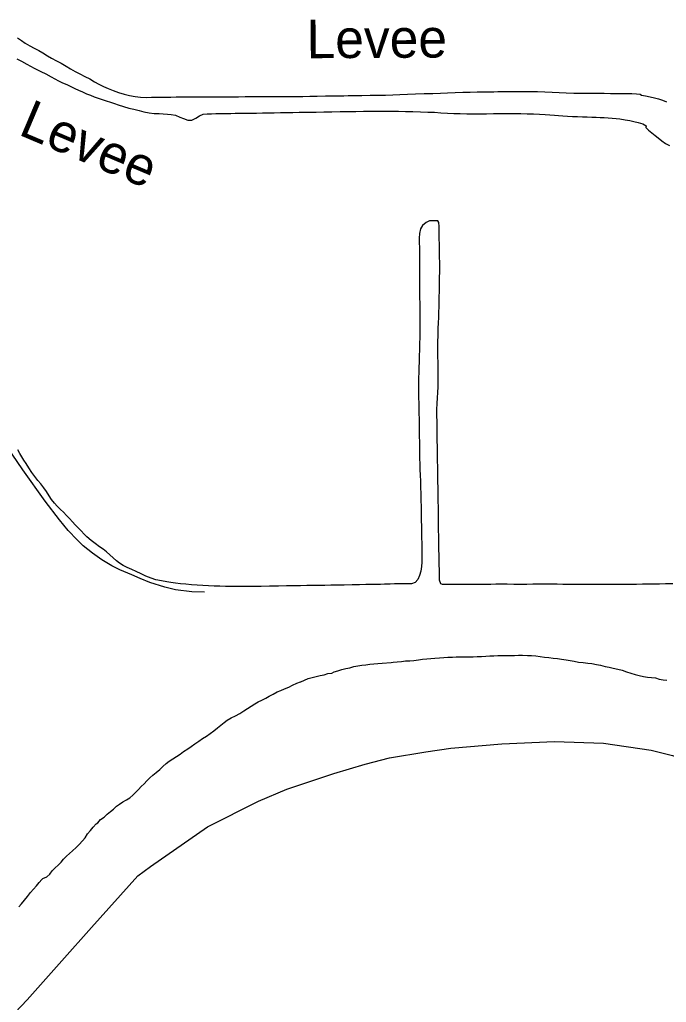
# Model space of a CAD drawing. Extents: x 2290055 to 2389491, y 66597 to 237875.
# Drawn here: x 2301445 to 2303960, y 195070 to 198893 of the extents above; entities that cross this region are included whole.
import ezdxf

# ---------------------------------------------------------------- set-up
doc = ezdxf.new("R2010")
doc.units = 0
for name, color, linetype in [('Exist Boundary Political CountyLine', 7, 'Continuous'), ('Exist Hydrographic Point Label', 7, 'Continuous'), ('Exist Hydrographic Pond Under 1500 Sq Ft', 7, 'Continuous'), ('Exist Hydrographic River Shore', 7, 'Continuous'), ('Exist Road Non-System Type 51', 7, 'Continuous')]:
    doc.layers.add(name, color=color, linetype=linetype)

msp = doc.modelspace()

# ---------------------------------------------------------------- linework, layer by layer
at = {"layer": 'Exist Boundary Political CountyLine'}
msp.add_lwpolyline([(2301357.4, 194957.4), (2301473.9, 195078.9), (2301608.2, 195230.4), (2301724.7, 195360.7), (2301904.4, 195561.8), (2301953.1, 195598.4), (2302175.6, 195752), (2302374.3, 195852.2), (2302484.5, 195898.6), (2302666.2, 195959.8), (2302788.8, 195996.7), (2302883.9, 196020.5), (2303025, 196044.1), (2303122.5, 196058), (2303319.9, 196075.8), (2303525.6, 196083.9), (2303716, 196077.5), (2303901.1, 196050.8), (2303983.9, 196030.1), (2304150, 195978.7), (2304278.5, 195917.7)], dxfattribs=at)
at = {"layer": 'Exist Hydrographic Pond Under 1500 Sq Ft'}
for points in [[(2301436, 198822.2), (2301451.5, 198811.2), (2301466.5, 198801.4), (2301484.5, 198791.2), (2301501.5, 198782.4), (2301519.5, 198772.6), (2301535, 198763.2), (2301552.5, 198752.6), (2301569.2, 198742.8), (2301588.5, 198732.4), (2301606.2, 198723), (2301625.5, 198712.4), (2301642.5, 198702), (2301660.7, 198691.2), (2301678.2, 198682), (2301698.7, 198671.8), (2301717.2, 198662), (2301736.2, 198651.2), (2301752.7, 198641.8), (2301771, 198632.4), (2301788.5, 198624.6), (2301809, 198616.6), (2301829, 198610), (2301851.5, 198603.4), (2301872.2, 198598.2), (2301894.5, 198593.6), (2301915, 198590.8), (2301937.2, 198590.2), (2301957.5, 198590.6), (2301979.7, 198590.8), (2301995.5, 198591.2), (2302013.5, 198591.4), (2302032.7, 198591.8), (2302053.5, 198592), (2302073.7, 198592.4), (2302093.5, 198592.6), (2302113.5, 198592.8), (2302133.2, 198592.8), (2302152.7, 198592.6), (2302171.7, 198592.6), (2302191.2, 198592.8), (2302210.7, 198592.8), (2302230.5, 198592.8), (2302251.5, 198592.6), (2302273.2, 198592.6), (2302296.2, 198592.8), (2302321.5, 198593.4), (2302349.5, 198593.6), (2302379, 198594.2), (2302408.5, 198594.4), (2302437.2, 198594.2), (2302465, 198594)], [(2301434.2, 198740.8), (2301452.2, 198730.8), (2301472.7, 198719.4), (2301486.5, 198712), (2301500.5, 198704.6), (2301514.2, 198697.8), (2301527.7, 198691), (2301546.5, 198681.4), (2301567.5, 198670.2), (2301581.2, 198662.6), (2301596, 198655), (2301611.5, 198647.4), (2301628.2, 198640), (2301644, 198632.8), (2301658.7, 198625.4), (2301673.5, 198618.2), (2301688.5, 198611.4), (2301704.5, 198604.8), (2301720, 198598.6), (2301735, 198592.6), (2301750.2, 198587), (2301765.5, 198581.6), (2301781.2, 198576.4), (2301797.5, 198571.4), (2301813.2, 198566.4), (2301828.2, 198561.6), (2301848.5, 198554.8), (2301869.5, 198548.4), (2301889, 198544), (2301909.7, 198539), (2301928, 198534.2), (2301949, 198530.2), (2301968, 198528.2), (2301987.5, 198527.2), (2302003.5, 198526.4), (2302019.2, 198525.4)], [(2302465, 198594), (2302492, 198593.8), (2302519, 198594), (2302545.7, 198594.4), (2302573.7, 198595), (2302602.5, 198595.4), (2302634.2, 198595.8), (2302669.2, 198596.4), (2302685, 198596.6), (2302706.2, 198597), (2302722, 198597.2), (2302742.5, 198597.4), (2302776.2, 198598), (2302808.2, 198598.6), (2302838.7, 198599), (2302868.2, 198599.4), (2302896.2, 198600.4), (2302923.5, 198601.6), (2302953, 198602.8), (2302984.7, 198604), (2303018.5, 198605), (2303051.5, 198606), (2303081.2, 198606.6), (2303109.5, 198607.6), (2303139.2, 198609), (2303168.5, 198610.2), (2303196.5, 198611), (2303224.7, 198611.4), (2303254.5, 198612), (2303289, 198612.4), (2303304.5, 198612.8), (2303326.5, 198613), (2303342.2, 198613.2), (2303363.2, 198613.4), (2303396.7, 198613.8), (2303427.7, 198613.8), (2303458.5, 198613.2), (2303487.7, 198612.2), (2303515.7, 198611.2), (2303543, 198609.8), (2303570.2, 198608.6), (2303600, 198607.2), (2303630.7, 198606.6), (2303662, 198606.2), (2303691.7, 198606.2), (2303718.5, 198606.2), (2303742.7, 198605.8), (2303767.5, 198605.6), (2303790.5, 198605.8), (2303810, 198605.6), (2303825.5, 198605), (2303844.5, 198603.8), (2303858.2, 198602.6), (2303863.5, 198598.8), (2303878.7, 198596), (2303897, 198592), (2303913.5, 198588.8), (2303929.7, 198585), (2303945.5, 198579), (2303960.5, 198572.4)], [(2302019.2, 198525.4), (2302034.5, 198523.4), (2302051, 198521.2), (2302067.5, 198513.8), (2302082.2, 198507.6), (2302098.7, 198502), (2302114.7, 198502.2), (2302129.5, 198510), (2302144, 198519.2), (2302158.7, 198524.6), (2302174.7, 198526.6), (2302190.5, 198527), (2302207.7, 198527.2), (2302228.5, 198527.6), (2302249.7, 198527.8), (2302265.5, 198528.2), (2302282.5, 198528.4), (2302301.5, 198528.6), (2302322, 198529), (2302344, 198529.4), (2302366.5, 198529.6), (2302389, 198530), (2302411.5, 198530.4), (2302435, 198530.8), (2302459.5, 198531.2), (2302483.7, 198531.4), (2302507.7, 198531.8), (2302531.7, 198532.2), (2302556.5, 198532.6), (2302582.2, 198533), (2302597.7, 198533.2), (2302627.5, 198533.8), (2302659.2, 198534.2), (2302691.5, 198534.8), (2302722.2, 198535.2), (2302752, 198535.6), (2302781.7, 198536.2), (2302811.2, 198536.6), (2302839.7, 198537), (2302866.7, 198537.2), (2302892.5, 198536.8), (2302918.7, 198536.2), (2302946, 198535.4), (2302974.5, 198535), (2303004.2, 198534.2), (2303032.5, 198533.4), (2303058.7, 198532.2), (2303083.5, 198530.8), (2303108.5, 198529.4), (2303133.5, 198528.2), (2303158.5, 198527.2), (2303183.5, 198526.4), (2303208.2, 198526), (2303234.2, 198526.4), (2303260.7, 198526.8), (2303288.2, 198527.2)], [(2303288.2, 198527.2), (2303316.5, 198527.6), (2303344.2, 198527.6), (2303370, 198527.6), (2303394.7, 198527.2), (2303419, 198526.8), (2303443.2, 198526), (2303467.2, 198525.2), (2303488.7, 198524), (2303507.5, 198522.4), (2303524.5, 198520.8), (2303541.2, 198519.4), (2303558, 198518), (2303576, 198517), (2303594.7, 198516.2), (2303614.7, 198515.8), (2303634.2, 198515.2), (2303652.7, 198514.8), (2303670.5, 198514), (2303687.2, 198513.4), (2303702.5, 198512.6), (2303718, 198511.8), (2303733.5, 198510.8), (2303749.2, 198509.4), (2303764.5, 198508), (2303779.7, 198506.4), (2303799.7, 198503.6), (2303818.5, 198500), (2303833.2, 198496.4), (2303850, 198492.6), (2303868.5, 198487.8), (2303881.5, 198479.2), (2303880.5, 198473.4), (2303891, 198462.4), (2303904.2, 198452.8), (2303917.2, 198442.6), (2303928.5, 198432.8), (2303942, 198421), (2303956.5, 198410.8), (2303972, 198403)], [(2303072.2, 197464), (2303072.5, 197486), (2303072.5, 197508.6), (2303072.2, 197532.2), (2303072, 197557.4), (2303071.5, 197583.4), (2303071.5, 197610), (2303071.7, 197637.4), (2303072.2, 197665), (2303073.2, 197690.6), (2303074.2, 197713.4), (2303075, 197734.4), (2303075.7, 197755.2), (2303076.5, 197775.4), (2303076.5, 197795.2), (2303077, 197815.2), (2303077.5, 197834), (2303077.5, 197852.4), (2303078, 197871.4), (2303078.2, 197890.6), (2303078.5, 197910.4), (2303078.5, 197930.2), (2303078.5, 197949), (2303078.2, 197967.2), (2303077.7, 197985.2), (2303077.5, 198001.6), (2303077.5, 198021), (2303077, 198038.4), (2303076.7, 198057), (2303076.5, 198073.4), (2303076.2, 198088.6), (2303075.7, 198104), (2303071.5, 198110.6), (2303055, 198110.6), (2303038.5, 198110.4), (2303025.5, 198103), (2303011.7, 198092.2), (2303004.2, 198078.6), (2303000.5, 198061.2), (2302999, 198042.2), (2302999.2, 198024.4), (2302999.5, 198006.2), (2302999.7, 197983.4), (2303000, 197967.4), (2303000.2, 197949.4), (2303000.5, 197930.2), (2303000.5, 197910.4), (2303000.5, 197890.4), (2303000.5, 197871), (2303000.5, 197851), (2303000.5, 197831), (2303000.5, 197810.6), (2303000.7, 197790.2), (2303001, 197769.4), (2303001.2, 197747.6), (2303001.5, 197725.2), (2303001.5, 197702.4), (2303001.2, 197679.2), (2303000.7, 197656), (2303000.2, 197632.6), (2302999.5, 197608.8), (2302999, 197584.8), (2302998.5, 197561.4), (2302997.7, 197539.6), (2302997, 197519.4), (2302996.5, 197499.4), (2302996, 197479.8), (2302996, 197460.2), (2302996.5, 197441), (2302996.7, 197421.2), (2302997.2, 197401), (2302997.5, 197380.6), (2302997.7, 197360.2), (2302998.2, 197339.2), (2302998.5, 197317.4), (2302998.7, 197295.4), (2302999.2, 197272.2), (2302999.5, 197249), (2302999.7, 197226.8), (2303000.2, 197205.8), (2303000.5, 197185.4), (2303001, 197164.6), (2303001.7, 197143), (2303002.5, 197120.4), (2303003.5, 197097), (2303004.5, 197073.2), (2303005.5, 197048.6), (2303005.7, 197023.8), (2303006.2, 196997.8), (2303006.5, 196971.2), (2303007, 196945), (2303007.5, 196920.2), (2303007.7, 196897.4), (2303008, 196876.4), (2303008.5, 196856.2), (2303008.5, 196837), (2303008.7, 196820.6), (2303008.7, 196801.6), (2303008.5, 196782.6), (2303007.5, 196765)], [(2303985.7, 196697.4), (2303957.5, 196697.2), (2303934, 196696.8), (2303911.7, 196696.6), (2303890, 196696.2), (2303867.7, 196696), (2303844.5, 196695.6), (2303820.5, 196695.4), (2303794.7, 196695.2), (2303767.7, 196694.8), (2303739.7, 196694.6), (2303709.2, 196694.6), (2303678, 196695), (2303648.5, 196695.4), (2303623.7, 196695.6), (2303601.5, 196695.6), (2303579.5, 196695.4), (2303557.2, 196695.6), (2303535.2, 196696), (2303512.5, 196696.4), (2303489.5, 196696.6), (2303465, 196696.4), (2303440.7, 196696), (2303417.5, 196695.8), (2303393, 196695.8), (2303367, 196695.8), (2303341.5, 196696), (2303318, 196696), (2303297, 196696), (2303277, 196695.6), (2303258.5, 196695.4), (2303240.7, 196695.4), (2303223.5, 196695.4), (2303206.2, 196695.4), (2303188.5, 196695.6), (2303170.5, 196695.6), (2303154.2, 196695.8), (2303136.5, 196695.8), (2303121.2, 196695.6), (2303105.5, 196695.4), (2303090, 196695.2), (2303083.2, 196697.8), (2303078, 196712.2), (2303076.2, 196812.4), (2303075.7, 196829), (2303075.5, 196845.4), (2303075.5, 196862.8), (2303075, 196884.4), (2303074.5, 196905), (2303074.5, 196928), (2303074.2, 196944), (2303073.7, 196961), (2303073.5, 196978.8), (2303073.5, 196997.8), (2303073, 197017.8), (2303072.7, 197038.2), (2303072.5, 197057.4), (2303072, 197075.2), (2303071.7, 197091.8), (2303071.5, 197107.6), (2303071.2, 197123.4), (2303071, 197139.6), (2303070.7, 197156.2), (2303070.5, 197174), (2303070.2, 197192.4), (2303070, 197211.6), (2303069.5, 197231.8), (2303069.2, 197253.8), (2303069, 197277.4), (2303068.5, 197302.6), (2303068.2, 197328), (2303068, 197352.8), (2303068, 197376.4), (2303068.5, 197399.4), (2303069.7, 197421.2), (2303071.2, 197442.4), (2303072.2, 197464)], [(2301847.7, 196768.8), (2301833.7, 196778.2), (2301821.5, 196787.8), (2301808, 196799.4), (2301796, 196810.4), (2301782, 196822.4), (2301769.2, 196832), (2301755.5, 196842.2), (2301738.5, 196854.2), (2301722.2, 196866.2), (2301706.5, 196880.2), (2301695.5, 196891), (2301684, 196903.4), (2301673, 196914.6), (2301661.2, 196926.8), (2301650.5, 196938.6), (2301638.2, 196952.2), (2301627, 196963.4), (2301614.7, 196976), (2301603.5, 196987.2), (2301590.5, 196999.6), (2301579.7, 197011.2), (2301569, 197025.4), (2301559.7, 197039.8), (2301549.5, 197056.4), (2301539, 197071), (2301527.2, 197086.4), (2301516, 197100), (2301503.7, 197115.4), (2301492.7, 197130.4), (2301481, 197148.6), (2301469.5, 197166), (2301461.5, 197178.6), (2301453.5, 197191.8), (2301445.5, 197205), (2301437.2, 197219)], [(2303007.5, 196765), (2303005, 196747.6), (2303000.5, 196730.6), (2302993.5, 196715), (2302983.2, 196703.2), (2302968.7, 196698.4), (2302952.5, 196698.2), (2302935.2, 196697.8), (2302918.5, 196697.6), (2302902.5, 196697.2), (2302885.5, 196697), (2302864, 196696.4), (2302848.5, 196695.8), (2302832, 196695.6), (2302813.5, 196695.2), (2302791.5, 196694.8), (2302766.5, 196694.4), (2302737.7, 196693.6), (2302707.5, 196693), (2302680.5, 196692.6), (2302655.7, 196692.2), (2302632.2, 196691.8), (2302609.2, 196691.4), (2302586.5, 196691.2), (2302562.2, 196690.8), (2302536.5, 196690.4), (2302509.5, 196690), (2302482, 196689.6), (2302451, 196689), (2302416.7, 196688.4), (2302383.5, 196688), (2302355, 196687.6), (2302330.7, 196687.2), (2302308.5, 196686.8), (2302286.7, 196686.8), (2302265.7, 196687.4), (2302245, 196688), (2302223.7, 196688.8), (2302201.7, 196689.2), (2302179.5, 196689.8), (2302157.5, 196690.8), (2302135.5, 196692.4), (2302113.5, 196694.2), (2302091.5, 196696.2), (2302070.2, 196698.4), (2302050.5, 196700.8), (2302033.2, 196703.2), (2302017.5, 196705.8), (2301996.7, 196709.4), (2301975, 196713.8), (2301955.7, 196719.2), (2301935.5, 196727.6), (2301917.5, 196736.8), (2301897.5, 196746.4), (2301880.5, 196754), (2301862.5, 196761.4), (2301847.7, 196768.8)]]:
    msp.add_lwpolyline(points, dxfattribs=at)
at = {"layer": 'Exist Hydrographic River Shore'}
for points in [[(2302790.7, 196382.6), (2302806.7, 196385.6), (2302822.5, 196387), (2302838.2, 196387.4), (2302854.5, 196389.4), (2302889.5, 196391.6), (2302898, 196393), (2302913.5, 196393.8), (2302930.2, 196395.8), (2302945.7, 196397.6), (2302962.7, 196398.2), (2302978.5, 196399.6), (2302995.7, 196402), (2303011.7, 196404.4), (2303028.2, 196406.2), (2303044.5, 196407), (2303060.2, 196408), (2303078, 196409.8), (2303094.7, 196411.4), (2303110.7, 196412.4), (2303127.7, 196413), (2303143, 196413.4), (2303161, 196413.6), (2303177.2, 196414), (2303193.2, 196414.2), (2303208.2, 196414.4), (2303224.7, 196414.6), (2303240.7, 196415.2), (2303257.5, 196416.6), (2303273.2, 196417.6), (2303289, 196418.2), (2303304.2, 196418.4), (2303320.2, 196418.6), (2303336.2, 196419), (2303352.5, 196419.2), (2303369.5, 196419.4), (2303385.5, 196419.6), (2303401, 196419.8), (2303419.5, 196419.4), (2303435, 196419.2), (2303453, 196417.4), (2303469, 196415), (2303486, 196413), (2303503.2, 196411), (2303520.5, 196409.2), (2303537, 196407.2), (2303552.5, 196404.6), (2303570.2, 196401.6), (2303585.5, 196399), (2303601.5, 196396.4), (2303619, 196393.4), (2303636.7, 196391.8), (2303654.5, 196389.6), (2303670.2, 196387.2), (2303688, 196384.2), (2303703.7, 196380.8), (2303722.2, 196376.4), (2303737.2, 196373.2), (2303753.5, 196369.6), (2303771, 196365.8), (2303787.7, 196361.4), (2303805.2, 196356), (2303821.7, 196350.2), (2303838.5, 196344.4), (2303855, 196340.8), (2303871.5, 196337), (2303887.2, 196335), (2303902.2, 196332.8), (2303917.7, 196331.8), (2303932.5, 196327.4), (2303947.2, 196323.8), (2303962.5, 196322.8)], [(2301498.5, 195510.4), (2301510.5, 195523.2), (2301520.5, 195535.2), (2301530.7, 195546.8), (2301534.7, 195551.4), (2301550.5, 195557.4), (2301561.7, 195568.8), (2301571.5, 195580.8), (2301583.2, 195592.6), (2301594.5, 195602.8), (2301605.7, 195614.6), (2301615.5, 195626.2), (2301626.7, 195637.8), (2301638, 195648.8), (2301650.5, 195659.4), (2301664, 195671.6), (2301676.2, 195684.2), (2301689.2, 195697.4), (2301699.5, 195710), (2301708.5, 195724.6), (2301720.2, 195738.2), (2301730.7, 195751.4), (2301741.7, 195763.6), (2301749.2, 195768.4), (2301759.7, 195780.6), (2301773, 195790.4), (2301785.5, 195801.2), (2301798.2, 195811.4), (2301809.5, 195821.4), (2301821.2, 195832.6), (2301833.5, 195841), (2301846.5, 195850.2), (2301860.5, 195856.8), (2301873.2, 195865), (2301885.5, 195876), (2301896.7, 195886.8), (2301907, 195897.8), (2301917.2, 195909.2), (2301928.5, 195919.4), (2301939.5, 195930.8), (2301951, 195943), (2301963, 195953.8), (2301975.7, 195964.2), (2301990.2, 195976), (2302002.2, 195987.6), (2302014.5, 195998.6), (2302026.5, 196007.8), (2302040.7, 196016.8), (2302054.5, 196025.6), (2302068.5, 196035.6), (2302082.5, 196045.4), (2302098.5, 196055.8), (2302111.5, 196065), (2302126.2, 196075), (2302141.5, 196085.8), (2302156.5, 196095.8), (2302171, 196105.2), (2302185.5, 196115), (2302200, 196126), (2302213.7, 196137.2), (2302227, 196148), (2302239.7, 196157.8), (2302252.5, 196167.2), (2302268, 196176), (2302284.5, 196184.6), (2302300.5, 196193.6), (2302316.5, 196203.2), (2302331.5, 196212.8), (2302345.5, 196222.4), (2302359.5, 196231), (2302373, 196238.6), (2302386.5, 196245.4), (2302402, 196252.8), (2302415.7, 196260.2), (2302430.5, 196268.8), (2302446.2, 196277), (2302460.5, 196283.2), (2302475.5, 196288.8), (2302491.5, 196295.4), (2302506, 196303.6), (2302522.7, 196310.8), (2302537.7, 196316.2), (2302539, 196316.6), (2302552.5, 196323), (2302567, 196329.2), (2302583, 196333.4), (2302598, 196337.4), (2302614, 196340.6), (2302629.2, 196343.4), (2302643.5, 196348.8), (2302659, 196350.8), (2302668.2, 196355), (2302682.7, 196359.2), (2302698, 196364), (2302713.2, 196368.4), (2302728.5, 196371.6), (2302744.2, 196376.6), (2302760.2, 196378.8), (2302775.2, 196380.8), (2302790.7, 196382.6)], [(2301441, 195440.6), (2301452.2, 195452.2), (2301463.7, 195467.2), (2301474.7, 195481.6), (2301486.5, 195497), (2301498.5, 195510.4)]]:
    msp.add_lwpolyline(points, dxfattribs=at)
at = {"layer": 'Exist Road Non-System Type 51'}
msp.add_lwpolyline([(2302164.3, 196665.1), (2302113.8, 196666.8), (2302051.3, 196674.2), (2302009.5, 196684.2), (2301951.2, 196703.4), (2301913.1, 196718.6), (2301880.9, 196732.3), (2301834.7, 196752.2), (2301803.5, 196767.3), (2301764.3, 196791), (2301727.8, 196817), (2301692.2, 196845.2), (2301668.1, 196869), (2301633.7, 196904.7), (2301599.4, 196946.4), (2301544.4, 197019.6), (2301457.6, 197141), (2301331.9, 197323.8)], dxfattribs=at)

# ---------------------------------------------------------------- texts
at = {"layer": 'Exist Hydrographic Point Label'}
for rotation, p in [(0.3139, (2302561, 198742.6)), (337.0494, (2301435.4, 198447.3))]:
    msp.add_text('Levee', height=150, rotation=rotation, dxfattribs=at).set_placement(p)

doc.saveas('drawing.dxf')
